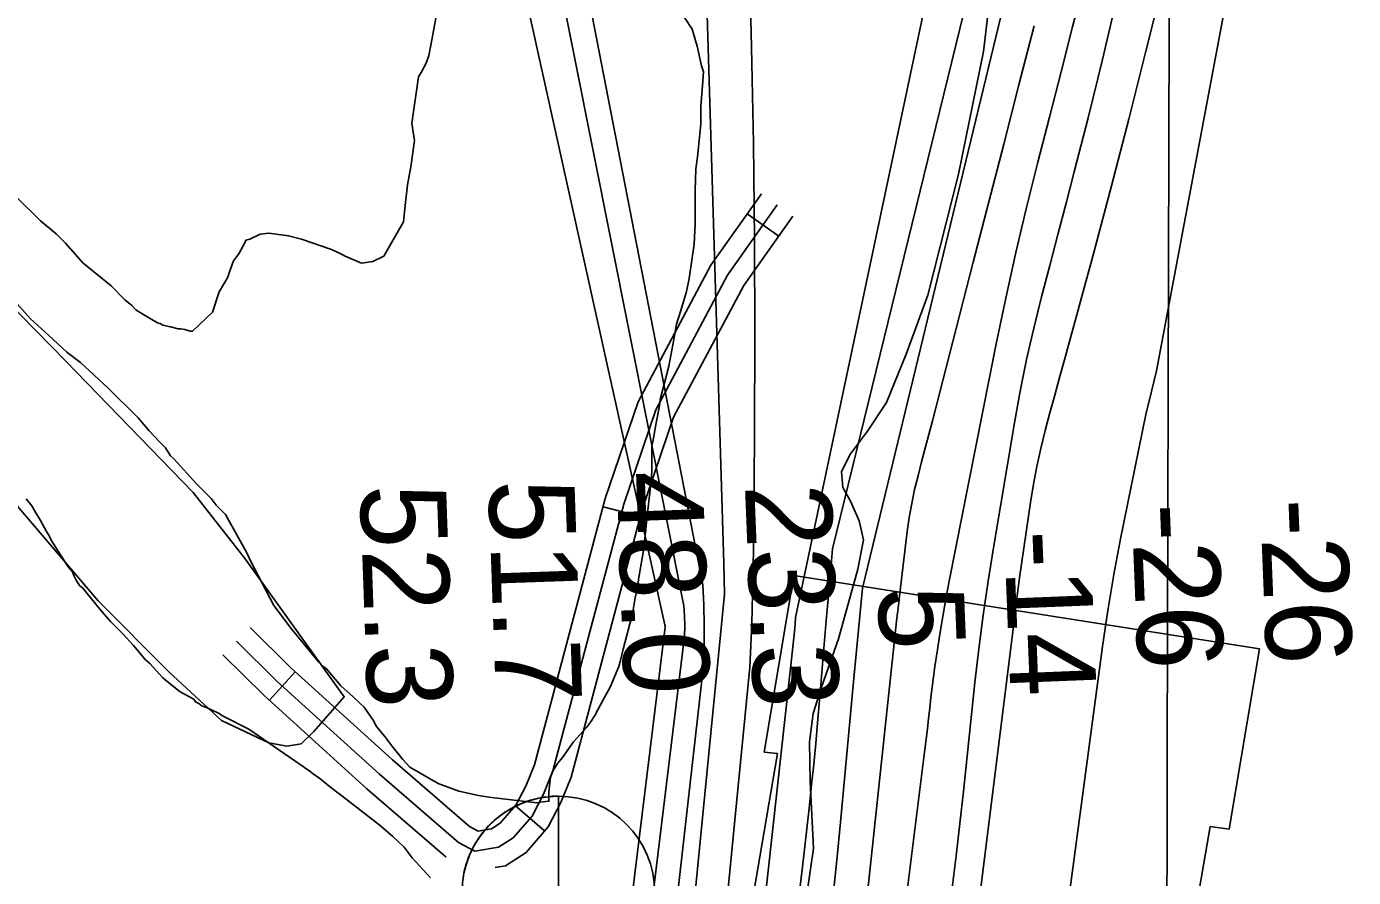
# Model space of a CAD drawing. Extents: x 3161665 to 3199565, y 885729 to 911164.
# Drawn here: x 3175461 to 3176493, y 898243 to 898905 of the extents above; entities that cross this region are included whole.
import ezdxf

# ---------------------------------------------------------------- set-up
doc = ezdxf.new("R2010")
doc.units = 0
for name, color, linetype in [('V-GRID-MAJR', 7, 'Continuous'), ('V-LEVE-TOET', 7, 'Continuous'), ('V-RIVR-EDGE', 7, 'Continuous'), ('V-RIVR-GAGE', 7, 'Continuous'), ('V-RIVR-RANG', 7, 'Continuous'), ('V-ROAD-CNTR', 7, 'Continuous'), ('V-RRAP-RVMT', 7, 'Continuous'), ('V-SITE-VEGE', 7, 'Continuous'), ('V-TOPO-DPTH', 7, 'Continuous'), ('V-TOPO-MAJR', 7, 'Continuous'), ('V-TOPO-MINR', 7, 'Continuous'), ('V-TOPO-WATR', 7, 'Continuous')]:
    doc.layers.add(name, color=color, linetype=linetype)

msp = doc.modelspace()

# ---------------------------------------------------------------- linework, layer by layer
at = {"layer": 'V-GRID-MAJR'}
msp.add_spline([(3176328, 891166.6), (3176345.6, 897226.3), (3176363.2, 903289.1), (3176380.9, 909351.9), (3176380.9, 909354.9)], degree=3, dxfattribs=at)
at = {"layer": 'V-LEVE-TOET'}
for points in [[(3174300.1, 899740), (3174473.6, 899579.1), (3174648.2, 899418.1), (3174811.2, 899275.7), (3174967.3, 899126.5), (3175136.1, 898971.6), (3175288.2, 898832.8), (3175398.4, 898739.9), (3175491.3, 898645.1), (3175590.7, 898542.8), (3175631, 898491.1), (3175708.2, 898383.8), (3175684.5, 898356.8)], [(3175684.5, 898356.8), (3175674.6, 898347.1), (3175663.5, 898345.4), (3175649.6, 898348), (3175612.6, 898365.4), (3175571.6, 898403.2), (3175516.7, 898458.4), (3175436.8, 898551.8), (3175357.8, 898631.3), (3175254.3, 898737.6), (3175137.6, 898838.6), (3175005.1, 898955.2), (3174818, 899125.4), (3174639.7, 899284.9), (3174445, 899455), (3174237.3, 899646.6)]]:
    msp.add_lwpolyline(points, dxfattribs=at)
at = {"layer": 'V-RIVR-EDGE'}
msp.add_lwpolyline([(3176214.8, 898965), (3176205.5, 898885.9), (3176186.2, 898790.5), (3176162.2, 898696.2), (3176145.3, 898650.4), (3176130, 898612.8), (3176115.2, 898590.4), (3176102.2, 898572.8), (3176095, 898559), (3176096, 898546.6), (3176102.1, 898536.1), (3176108.8, 898520.8), (3176112.1, 898506), (3176107.7, 898483.1), (3176092.8, 898428.8), (3176079.4, 898391.2), (3176073.1, 898370.7), (3176070.2, 898348.8), (3176070.6, 898317.8), (3176073.3, 898265.8), (3176068.5, 898233.4)], dxfattribs=at)
at = {"layer": 'V-RIVR-GAGE'}
msp.add_lwpolyline([(3175800.6, 898242.2), (3175801, 898245), (3175801.6, 898248), (3175802.3, 898250.6), (3175802.9, 898252.9), (3175803.7, 898255.3), (3175804.7, 898258.1), (3175805.6, 898260.4), (3175806.6, 898262.7), (3175807.8, 898265.2), (3175809.2, 898267.9), (3175810.6, 898270.3), (3175812, 898272.5), (3175814.4, 898276), (3175816.1, 898278.2), (3175818.3, 898280.8), (3175820.5, 898283.2), (3175822.3, 898285.1), (3175825.1, 898287.6), (3175827.5, 898289.6), (3175829.9, 898291.5), (3175833, 898293.7), (3175835.4, 898295.3), (3175838, 898296.8), (3175841, 898298.4), (3175843.6, 898299.7), (3175846.2, 898300.8), (3175849.9, 898302.2), (3175853.1, 898303.2), (3175856.3, 898304.1), (3175859.5, 898304.9), (3175862.9, 898305.5), (3175867, 898306), (3175870, 898306.3), (3175872.5, 898306.4), (3175875, 898306.4), (3175874.8, 898231.4)], dxfattribs=at)
msp.add_circle((3175874.8, 898231.4), 75, dxfattribs=at)
at = {"layer": 'V-ROAD-CNTR'}
for p, q in [((3176021.7, 898759.6), (3176046.2, 898742.2)), ((3175909.6, 898531.7), (3175938.6, 898524)), ((3175670.1, 898403.2), (3175649.9, 898381)), ((3175841.4, 898298.9), (3175864, 898279.3))]:
    msp.add_line(p, q, dxfattribs=at)
for points in [[(3175634.9, 898437.8), (3175666.5, 898406.4), (3175745.6, 898334.6), (3175805.6, 898282.8), (3175812.3, 898279.2), (3175822.7, 898280.9), (3175829.6, 898285.4), (3175841.8, 898299.4), (3175849.4, 898314.2), (3175856.2, 898330.8), (3175911.3, 898538), (3175936.8, 898613.2), (3175993.5, 898719.7), (3176032.7, 898775.2)], [(3175624.3, 898427.1), (3175656.1, 898395.6), (3175735.7, 898323.4), (3175797.1, 898270.3), (3175809.7, 898263.6), (3175828.2, 898266.6), (3175839.6, 898274), (3175854.3, 898290.9), (3175863.1, 898307.9), (3175870.4, 898326), (3175925.7, 898533.7), (3175950.6, 898607.2), (3176006.3, 898711.8), (3176045, 898766.5)], [(3175825.5, 898250.9), (3175833.7, 898252.2), (3175849.6, 898262.6), (3175866.8, 898282.5), (3175876.7, 898301.6), (3175884.7, 898321.3), (3175940, 898529.4), (3175964.4, 898601.3), (3176019.1, 898703.9), (3176057.2, 898757.9)], [(3175613.8, 898416.5), (3175645.8, 898384.7), (3175725.7, 898312.1), (3175787.4, 898258.9)]]:
    msp.add_lwpolyline(points, dxfattribs=at)
at = {"layer": 'V-RRAP-RVMT'}
for p, q in [((3176035, 898340.7), (3176058.1, 898478.1)), ((3176058.1, 898478.1), (3176420.2, 898421.1)), ((3176420.2, 898421.1), (3176396.7, 898280.7)), ((3176023.2, 898209.8), (3176045.2, 898339.5)), ((3176045.2, 898339.5), (3176035, 898340.7)), ((3176382, 898282.7), (3176359.7, 898154)), ((3176396.7, 898280.7), (3176382, 898282.7))]:
    msp.add_line(p, q, dxfattribs=at)
at = {"layer": 'V-SITE-VEGE'}
for points in [[(3175453.2, 898772.7), (3175471.9, 898754.1), (3175483.9, 898744.1), (3175487.3, 898740.8), (3175491.3, 898736.8), (3175504.7, 898721.5), (3175526.7, 898703.5), (3175537.5, 898692.8), (3175542.8, 898688.2), (3175546.1, 898684.8), (3175551.5, 898681.5), (3175562.9, 898674.9), (3175564.9, 898674.2), (3175566.9, 898672.9), (3175572.9, 898671.6), (3175578.9, 898670.2), (3175580.9, 898670.2), (3175584.2, 898669.6), (3175588.2, 898668.3), (3175590.2, 898668.3), (3175605.6, 898683), (3175610.9, 898699), (3175617.5, 898710.4), (3175618.8, 898714.4), (3175622.1, 898723.1), (3175626.1, 898728.4), (3175630.8, 898737.1), (3175631.5, 898739.1), (3175634.8, 898739.8), (3175642.8, 898743.8), (3175649.5, 898744.5), (3175664.8, 898742.5), (3175674.8, 898739.9), (3175698.2, 898731.9), (3175705.6, 898728.6), (3175708.9, 898726.6), (3175721.6, 898721.3), (3175730.3, 898722.6), (3175738.9, 898726.7), (3175754.2, 898753.4), (3175755.5, 898766.1), (3175757.5, 898782.1), (3175760.1, 898796.1), (3175762.8, 898816.8), (3175760.7, 898830.2), (3175766, 898866.2), (3175768, 898869.5), (3175772, 898876.9), (3175774, 898882.9), (3175775.9, 898892.3), (3175784.5, 898940.3)], [(3175968.1, 898920), (3175978.8, 898903.4), (3175982.9, 898890), (3175986.2, 898874.7), (3175987.6, 898870), (3175986.9, 898859.4), (3175985.6, 898843.3), (3175985.7, 898829.3), (3175983, 898804), (3175981.7, 898794.6), (3175981.1, 898777.9), (3175981.2, 898751.9), (3175980.5, 898735.9), (3175976.6, 898709.2), (3175974.6, 898699.1), (3175970, 898684.5), (3175966.6, 898673.8), (3175964.7, 898661.7), (3175960.7, 898641.1), (3175954.1, 898615), (3175953.4, 898610.3), (3175950.8, 898597), (3175948.2, 898582.3), (3175947.5, 898579.6), (3175947.5, 898558.9), (3175946.2, 898544.9), (3175944.3, 898528.9), (3175941, 898497.5), (3175937.7, 898478.2), (3175935.7, 898466.1), (3175934.4, 898460.8), (3175933.1, 898451.4), (3175931.8, 898445.4), (3175925.2, 898420.7), (3175923.2, 898412), (3175921.9, 898407.4), (3175915.2, 898391.3), (3175909.9, 898382), (3175903.2, 898369.3), (3175899.9, 898363.9), (3175896.6, 898359.9), (3175886.6, 898348.6), (3175878, 898336.5), (3175874, 898331.8), (3175870.6, 898326.5), (3175868.7, 898321.2), (3175867.3, 898309.8), (3175867.4, 898302.5), (3175860.7, 898301.8), (3175858, 898301.1), (3175820.6, 898305.7), (3175812.6, 898307), (3175797.3, 898310.3), (3175781.2, 898316.3), (3175759.2, 898328.9), (3175753.8, 898334.9), (3175745.1, 898345.6), (3175739.8, 898352.9), (3175733.1, 898360.9), (3175731.1, 898364.9), (3175723.7, 898375.6), (3175720.4, 898378.9), (3175715, 898383.6), (3175705.6, 898392.2), (3175694.3, 898405.5), (3175691.6, 898407.5), (3175688.2, 898410.9), (3175666.8, 898436.8), (3175653.4, 898454.8), (3175635.3, 898489.5), (3175632, 898496.2), (3175626, 898507.5), (3175615.9, 898525.5), (3175608.6, 898532.8), (3175604.5, 898538.1), (3175593.2, 898549.5), (3175575.8, 898568.8), (3175573.1, 898571.4), (3175569.1, 898577.4), (3175564.4, 898582.1), (3175556.4, 898590.8), (3175547.7, 898600.8), (3175524.3, 898624.1), (3175502.9, 898644), (3175492.2, 898652), (3175478.1, 898665.3), (3175464.1, 898678), (3175443.3, 898701.3)], [(3175460.6, 898537.7), (3175465.2, 898532.3), (3175467.3, 898528.3), (3175471.9, 898521), (3175476.6, 898512.3), (3175478.6, 898509), (3175480, 898505.7), (3175493.4, 898485), (3175496.7, 898481), (3175498.1, 898477.7), (3175499.4, 898475), (3175502.1, 898470.3), (3175504.8, 898468.3), (3175518.2, 898451.7), (3175526.2, 898442.4), (3175536.2, 898432.4), (3175544.2, 898423.7), (3175553.6, 898412.4), (3175557, 898409.7), (3175567, 898398.4), (3175573, 898393.7), (3175580.4, 898387.7), (3175591.1, 898381.8), (3175592.4, 898379.8), (3175595.1, 898378.4), (3175597.7, 898376.4), (3175600.4, 898375.8), (3175610.4, 898371.1), (3175614.4, 898368.5)], [(3175614.4, 898368.5), (3175633.8, 898358.5), (3175681.3, 898325.9), (3175683.3, 898324.3), (3175689.3, 898320.1), (3175697.8, 898313.2), (3175710.8, 898303.4), (3175736.5, 898283.2), (3175745.9, 898275), (3175754.8, 898266.8), (3175761, 898258.5), (3175775.2, 898242.9)]]:
    msp.add_lwpolyline(points, dxfattribs=at)
at = {"layer": 'V-TOPO-DPTH'}
for points in [[(3175892.4, 900067.1), (3176217.4, 899260.9), (3176215.4, 899237.7), (3176198.3, 899100.4), (3176196, 899088.1), (3176192.7, 899076.2), (3176059.4, 898445.4), (3176059, 898440.5), (3176058.8, 898437.5), (3176058.5, 898434.6), (3176058, 898429.7), (3175941.1, 897367.6)], [(3176088.3, 898227), (3176091.4, 898256.7), (3176094.3, 898286.3), (3176104.4, 898395.5), (3176106.7, 898419.7), (3176109.1, 898444), (3176111.5, 898468.2), (3176264.3, 899099.9), (3176267.7, 899113.5), (3176271.2, 899127.1), (3176274.6, 899140.7), (3176277.9, 899154.3), (3176281, 899168), (3176283.7, 899181.7), (3176285.8, 899195.5), (3176287.5, 899209.4), (3176293.1, 899262.1), (3176294, 899272.5), (3176294.7, 899282.9), (3176295, 899293.3), (3176295, 899303.7), (3176292, 899638)], [(3176088.3, 898227), (3176091.4, 898256.7), (3176094.3, 898286.3), (3176104.4, 898395.5), (3176106.7, 898419.7), (3176109.1, 898444), (3176111.5, 898468.2), (3176264.3, 899099.9), (3176267.7, 899113.5), (3176271.2, 899127.1), (3176274.6, 899140.7), (3176277.9, 899154.3), (3176281, 899168), (3176283.7, 899181.7), (3176285.8, 899195.5), (3176287.5, 899209.4), (3176293.1, 899262.1), (3176294, 899272.5), (3176294.7, 899282.9), (3176295, 899293.3), (3176295, 899303.7), (3176292, 899638)], [(3176491.5, 899598.4), (3176486.9, 899562.8), (3176482.4, 899527.2), (3176477.8, 899491.5), (3176473.3, 899455.9), (3176471.1, 899438.1), (3176467.9, 899411.3), (3176465, 899384.5), (3176462.4, 899357.7), (3176460, 899330.9), (3176457.7, 899304), (3176455.4, 899277.2), (3176452.9, 899250.3), (3176450.4, 899223.5), (3176340.2, 898637.3), (3176335.9, 898620.4), (3176332, 898603.4), (3176312.2, 898506.6), (3176307, 898478.8), (3176302.2, 898451), (3176298.2, 898423), (3176181.6, 897552.3)], [(3176181.6, 897552.3), (3176298.2, 898423), (3176302.2, 898451), (3176307, 898478.8), (3176312.2, 898506.6), (3176332, 898603.4), (3176335.9, 898620.4), (3176340.2, 898637.3), (3176450.4, 899223.5), (3176452.9, 899250.3), (3176455.4, 899277.2), (3176457.7, 899304), (3176460, 899330.9), (3176462.4, 899357.7), (3176465, 899384.5), (3176467.9, 899411.3), (3176471.1, 899438.1), (3176473.3, 899455.9), (3176477.8, 899491.5), (3176482.4, 899527.2), (3176486.9, 899562.8), (3176491.5, 899598.4)], [(3176132.3, 898122.7), (3176159.9, 898342.6), (3176160.9, 898350.7), (3176161.9, 898358.8), (3176162.8, 898366.9), (3176163.8, 898375), (3176164.7, 898383.1), (3176165.7, 898391.2), (3176166.7, 898399.3), (3176167.8, 898407.4), (3176169.4, 898418.8), (3176171.5, 898432.6), (3176173.8, 898446.3), (3176176.2, 898460), (3176178.8, 898473.7), (3176215.5, 898658.5), (3176222.9, 898694), (3176230.7, 898729.4), (3176239.1, 898764.6), (3176247.9, 898799.8), (3176256.9, 898834.9), (3176265.9, 898870), (3176274.9, 898905.2), (3176283.8, 898940.3)], [(3176283.8, 898940.3), (3176274.9, 898905.2), (3176265.9, 898870), (3176256.9, 898834.9), (3176247.9, 898799.8), (3176239.1, 898764.6), (3176230.7, 898729.4), (3176222.9, 898694), (3176215.5, 898658.5), (3176178.8, 898473.7), (3176176.2, 898460), (3176173.8, 898446.3), (3176171.5, 898432.6), (3176169.4, 898418.8), (3176167.8, 898407.4), (3176166.7, 898399.3), (3176165.7, 898391.2), (3176164.7, 898383.1), (3176163.8, 898375), (3176162.8, 898366.9), (3176161.9, 898358.8), (3176160.9, 898350.7), (3176159.9, 898342.6), (3176132.3, 898122.7)], [(3176344.5, 898937.1), (3176331.7, 898885.1), (3176318.7, 898833.2), (3176305.2, 898781.4), (3176291.3, 898729.6), (3176268.5, 898646.1), (3176264.7, 898632.3), (3176261, 898618.5), (3176257.3, 898604.7), (3176253.6, 898590.9), (3176250.2, 898577.1), (3176247, 898563.1), (3176244.4, 898549.1), (3176242.1, 898535), (3176233.6, 898476.2), (3176231.7, 898462.3), (3176230, 898448.4), (3176228.5, 898434.5), (3176143.3, 897753.2)], [(3176143.3, 897753.2), (3176228.5, 898434.5), (3176230, 898448.4), (3176231.7, 898462.3), (3176233.6, 898476.2), (3176242.1, 898535), (3176244.4, 898549.1), (3176247, 898563.1), (3176250.2, 898577.1), (3176253.6, 898590.9), (3176257.3, 898604.7), (3176261, 898618.5), (3176264.7, 898632.3), (3176268.5, 898646.1), (3176291.3, 898729.6), (3176305.2, 898781.4), (3176318.7, 898833.2), (3176331.7, 898885.1), (3176344.5, 898937.1)]]:
    msp.add_lwpolyline(points, dxfattribs=at)
at = {"layer": 'V-TOPO-MAJR'}
msp.add_lwpolyline([(3175810.2, 899630.9), (3175816.2, 899567.1), (3175821.8, 899503.3), (3175827.3, 899439.5), (3175835.9, 899334.8), (3175837.6, 899317), (3175839.3, 899299.2), (3175841.4, 899281.4), (3175843.6, 899263.7), (3175864.1, 899107.1), (3175868, 899084.6), (3175987.3, 898470.8), (3175988, 898455.1), (3175988.3, 898439.5), (3175988.2, 898423.8), (3175987.7, 898408.1), (3175870, 897368.2)], dxfattribs=at)
at = {"layer": 'V-TOPO-MINR'}
for points in [[(3175861.7, 900077.9), (3175988.4, 899473.1), (3176009.4, 899333.4), (3176012.1, 899313.1), (3176014.2, 899292.7), (3176015.6, 899272.4), (3176016.5, 899251.9), (3176025.1, 898889.2), (3176026.5, 898814.5), (3176027.5, 898739.8), (3176027.7, 898665.1), (3176027.4, 898590.3), (3176026.8, 898509.3), (3176026.2, 898475.1), (3176025.3, 898440.9), (3176023.8, 898406.7), (3175919.2, 897340.5)], [(3175892.4, 900067.1), (3176217.4, 899260.9), (3176215.4, 899237.7), (3176198.3, 899100.4), (3176196, 899088.1), (3176192.7, 899076.2), (3176059.4, 898445.4), (3176059, 898440.5), (3176058.8, 898437.5), (3176058.5, 898434.6), (3176058, 898429.7), (3175941.1, 897367.6)], [(3175745.6, 899617), (3175751, 899538.2), (3175756.5, 899459.4), (3175767, 899308.9), (3175767.3, 899305.3), (3175767.6, 899301.7), (3175768, 899298.1), (3175768.4, 899294.6), (3175957.6, 898439.7), (3175957.8, 898439.1), (3175957.8, 898438.3), (3175957.8, 898438.3), (3175957.8, 898438), (3175957.8, 898437.9), (3175822.8, 897339)], [(3175781.6, 899596), (3175783.8, 899562.8), (3175786.3, 899529.5), (3175789.1, 899496.3), (3175789.2, 899494.8), (3175792.1, 899462.3), (3175795.1, 899429.9), (3175798.2, 899397.5), (3175801.3, 899365.1), (3175804.6, 899332.7), (3175808.3, 899300.4), (3175812.4, 899268.1), (3175816.9, 899235.8), (3175972.5, 898454.6), (3175972.9, 898446.7), (3175973.1, 898438.9), (3175973, 898431), (3175845.9, 897388.4)], [(3176181.6, 897552.3), (3176298.2, 898423), (3176302.2, 898451), (3176307, 898478.8), (3176312.2, 898506.6), (3176332, 898603.4), (3176335.9, 898620.4), (3176340.2, 898637.3), (3176450.4, 899223.5), (3176452.9, 899250.3), (3176455.4, 899277.2), (3176457.7, 899304), (3176460, 899330.9), (3176462.4, 899357.7), (3176465, 899384.5), (3176467.9, 899411.3), (3176471.1, 899438.1), (3176473.3, 899455.9), (3176477.8, 899491.5), (3176482.4, 899527.2), (3176486.9, 899562.8), (3176491.5, 899598.4)], [(3176273.9, 899257.8), (3176088.2, 898498.8), (3176085.7, 898470.9), (3176083.2, 898443), (3176080.8, 898415.1), (3176078.4, 898387.1), (3176076.4, 898363.4), (3176075, 898347.3), (3176073.5, 898331.3), (3176071.8, 898315.3), (3176070.1, 898299.3), (3176068.3, 898283.3), (3176066.5, 898267.3), (3176064.8, 898251.3), (3175960.9, 897392.9)], [(3175981.9, 899196.6), (3176003.6, 898487.4), (3176004, 898463.7), (3175894.4, 897347.5)], [(3176283.8, 898940.3), (3176274.9, 898905.2), (3176265.9, 898870), (3176256.9, 898834.9), (3176247.9, 898799.8), (3176239.1, 898764.6), (3176230.7, 898729.4), (3176222.9, 898694), (3176215.5, 898658.5), (3176178.8, 898473.7), (3176176.2, 898460), (3176173.8, 898446.3), (3176171.5, 898432.6), (3176169.4, 898418.8), (3176167.8, 898407.4), (3176166.7, 898399.3), (3176165.7, 898391.2), (3176164.7, 898383.1), (3176163.8, 898375), (3176162.8, 898366.9), (3176161.9, 898358.8), (3176160.9, 898350.7), (3176159.9, 898342.6), (3176132.3, 898122.7)], [(3176344.5, 898937.1), (3176331.7, 898885.1), (3176318.7, 898833.2), (3176305.2, 898781.4), (3176291.3, 898729.6), (3176268.5, 898646.1), (3176264.7, 898632.3), (3176261, 898618.5), (3176257.3, 898604.7), (3176253.6, 898590.9), (3176250.2, 898577.1), (3176247, 898563.1), (3176244.4, 898549.1), (3176242.1, 898535), (3176233.6, 898476.2), (3176231.7, 898462.3), (3176230, 898448.4), (3176228.5, 898434.5), (3176143.3, 897753.2)], [(3176308.9, 898925.2), (3176298.2, 898879.7), (3176286.9, 898834.2), (3176276, 898792.2), (3176269.8, 898767.9), (3176263.4, 898743.6), (3176257.1, 898719.3), (3176250.7, 898695), (3176244.7, 898670.7), (3176239.1, 898646.2), (3176234.1, 898621.6), (3176229.6, 898596.9), (3176213.3, 898499.8), (3176209.2, 898473.7), (3176205.4, 898447.4), (3176202, 898421.2), (3176198.9, 898394.8), (3176189.9, 898310.1), (3176187.1, 898285.1), (3176184.3, 898260.1), (3176181.3, 898235.1)], [(3176244.9, 898905.9), (3176233.1, 898859.9), (3176221.3, 898813.9), (3176209.4, 898767.9), (3176197.6, 898721.9), (3176165.8, 898598.6), (3176163, 898587.9), (3176160.2, 898577.2), (3176157.4, 898566.5), (3176154.6, 898555.8), (3176152, 898545.1), (3176149.7, 898534.3), (3176147.8, 898523.4), (3176146.2, 898512.5), (3176140.4, 898464.5), (3176139.3, 898454.8), (3176138.2, 898445), (3176137.1, 898435.3), (3176136, 898425.6), (3176112.7, 898206.8)]]:
    msp.add_lwpolyline(points, dxfattribs=at)
at = {"layer": 'V-TOPO-WATR'}
msp.add_lwpolyline([(3176292, 899638), (3176295, 899303.7), (3176295, 899293.3), (3176294.7, 899282.9), (3176294, 899272.5), (3176293.1, 899262.1), (3176287.5, 899209.4), (3176285.8, 899195.5), (3176283.7, 899181.7), (3176281, 899168), (3176277.9, 899154.3), (3176274.6, 899140.7), (3176271.2, 899127.1), (3176267.7, 899113.5), (3176264.3, 899099.9), (3176111.5, 898468.2), (3176109.1, 898444), (3176106.7, 898419.7), (3176104.4, 898395.5), (3176094.3, 898286.3), (3176091.4, 898256.7), (3176088.3, 898227)], dxfattribs=at)

# ---------------------------------------------------------------- texts
at = {"layer": 'V-RIVR-RANG'}
for s, rotation, p in [('48.0', 272.0083, (3175920, 898558.6)), ('52.3', 272.0083, (3175720.3, 898548.3)), ('51.7', 272.0083, (3175820.2, 898552)), ('23.3', 272.2897, (3176019.9, 898548.5)), ('-26', 272.2897, (3176420.7, 898537.1)), ('-26', 272.2897, (3176320.7, 898533.4)), ('-14', 272.2897, (3176221.5, 898512.5)), ('5', 272.2897, (3176123.2, 898469))]:
    msp.add_text(s, height=67, rotation=rotation, dxfattribs=at).set_placement(p)

doc.saveas('drawing.dxf')
